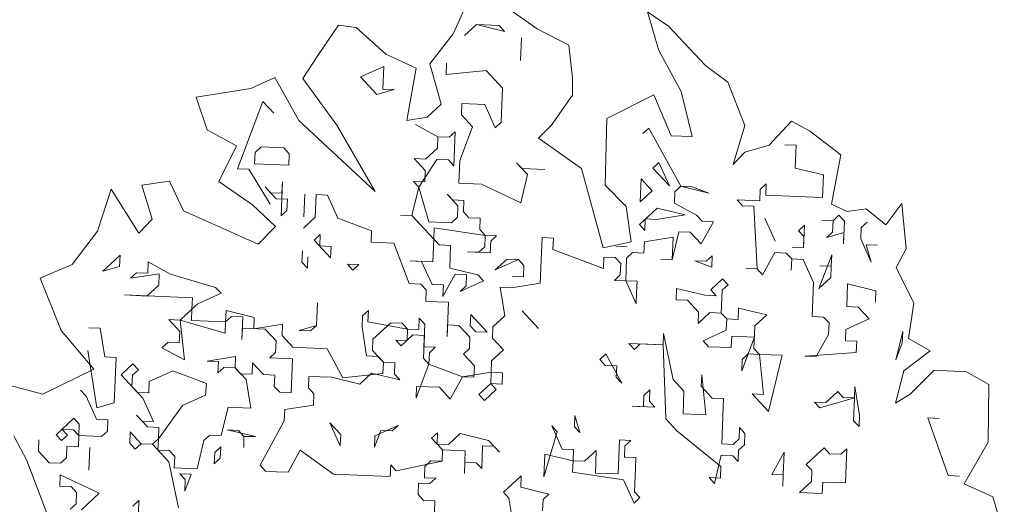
# Model space of a CAD drawing. Header units: metres. Extents: x -228 to 168, y -124 to 293.
# Tile 546 of 613: x 136 to 146, y 121 to 126. Entities that reach past the tile are written whole.
import ezdxf

# ---------------------------------------------------------------- set-up
doc = ezdxf.new("R2010")
doc.units = ezdxf.units.M
doc.header["$MEASUREMENT"] = 0
doc.layers.add('Bepflanzung.3 _ UMGEBUNG', color=7, linetype='Continuous')

msp = doc.modelspace()

# ---------------------------------------------------------------- linework, layer by layer
at = {"layer": 'Bepflanzung.3 _ UMGEBUNG', "color": 33, "linetype": 'Continuous', "lineweight": 18, "true_color": 0xa89c73}
for p, q in [((140.696, 126.0494), (140.553, 125.7354)), ((141.3667, 125.786), (141.1141, 125.9628)), ((142.6427, 125.8094), (142.4389, 125.9492)), ((142.4389, 125.9492), (142.5481, 125.5729)), ((139.4381, 125.8189), (139.2366, 125.5255)), ((139.6116, 125.7974), (139.4381, 125.8189)), ((140.7784, 125.8265), (140.6636, 125.7205)), ((140.7784, 125.8265), (140.9991, 125.8178)), ((141.0521, 125.7604), (140.7784, 125.8265)), ((140.9991, 125.8178), (141.0521, 125.7604)), ((139.8979, 125.5382), (139.6116, 125.7974)), ((140.553, 125.7354), (140.3262, 125.4437)), ((141.6751, 125.6247), (141.3667, 125.786)), ((143.0033, 125.4283), (142.6427, 125.8094)), ((141.2155, 125.6987), (141.2068, 125.4779)), ((141.2068, 125.4779), (141.2155, 125.6987)), ((140.192, 125.4018), (139.8979, 125.5382)), ((141.7123, 125.3085), (141.6751, 125.6247)), ((142.5481, 125.5729), (142.7649, 125.1767)), ((139.2366, 125.5255), (139.0929, 125.3033)), ((140.3262, 125.4437), (140.4347, 125.0518)), ((140.4872, 125.4511), (140.4828, 125.3407)), ((139.6528, 125.3183), (139.8779, 125.4199)), ((139.8779, 125.4199), (139.8692, 125.1992)), ((140.103, 124.8944), (140.192, 125.4018)), ((140.4828, 125.3407), (140.8713, 125.3807)), ((140.8713, 125.3807), (141.0303, 125.2085)), ((143.218, 125.2656), (143.0033, 125.4283)), ((138.8192, 125.3125), (138.5886, 125.2057)), ((139.0535, 124.8941), (138.8192, 125.3125)), ((139.0929, 125.3033), (139.4237, 124.8484)), ((139.8118, 125.1462), (139.6528, 125.3183)), ((141.7094, 125.141), (141.7123, 125.3085)), ((143.3835, 124.8449), (143.218, 125.2656)), ((138.5886, 125.2057), (138.0569, 125.1219)), ((139.9795, 125.1948), (139.8118, 125.1462)), ((139.8692, 125.1992), (139.9795, 125.1948)), ((141.0303, 125.2085), (141.0172, 124.8774)), ((142.7649, 125.1767), (142.8716, 124.7385)), ((138.0569, 125.1219), (138.164, 124.8028)), ((138.5802, 124.7526), (138.7036, 125.0794)), ((138.7036, 125.0794), (138.8097, 124.9647)), ((140.6375, 125.0582), (140.6331, 124.9479)), ((140.8582, 125.0495), (140.6375, 125.0582)), ((141.504, 124.8468), (141.7094, 125.141)), ((142.5009, 125.1448), (142.0445, 124.9144)), ((142.6704, 124.7464), (142.5009, 125.1448)), ((140.4347, 125.0518), (140.298, 124.9255)), ((140.9599, 124.8244), (140.8582, 125.0495)), ((139.7936, 124.206), (139.0535, 124.8941)), ((140.298, 124.9255), (140.103, 124.8944)), ((140.6331, 124.9479), (140.7391, 124.8331)), ((141.0172, 124.8774), (140.9599, 124.8244)), ((142.0445, 124.9144), (142.0283, 124.266)), ((143.8386, 124.8863), (143.6201, 124.6546)), ((144.0132, 124.7941), (143.8386, 124.8863)), ((138.164, 124.8028), (138.4469, 124.6468)), ((139.4237, 124.8484), (139.7936, 124.206)), ((140.4036, 124.7358), (140.1872, 124.8549)), ((140.1872, 124.8549), (140.4036, 124.7358)), ((140.514, 124.7315), (140.5714, 124.7845)), ((140.5714, 124.7845), (140.5583, 124.4533)), ((140.7391, 124.8331), (140.6156, 124.5063)), ((141.3794, 124.7232), (141.504, 124.8468)), ((142.3948, 124.7677), (142.4522, 124.8207)), ((142.4522, 124.8207), (142.7615, 124.2557)), ((143.2717, 124.4669), (143.3835, 124.8449)), ((144.3164, 124.5596), (144.0132, 124.7941)), ((138.4567, 124.4259), (138.5802, 124.7526)), ((140.3992, 124.6255), (140.4036, 124.7358)), ((140.4036, 124.7358), (140.514, 124.7315)), ((141.7991, 124.4275), (141.3794, 124.7232)), ((142.8716, 124.7385), (142.6704, 124.7464)), ((138.4469, 124.6468), (138.2767, 124.3014)), ((138.6245, 124.4745), (138.6288, 124.5849)), ((138.6288, 124.5849), (138.6862, 124.6379)), ((138.6862, 124.6379), (138.9069, 124.6292)), ((138.9069, 124.6292), (138.96, 124.5718)), ((140.2845, 124.5194), (140.3992, 124.6255)), ((143.3849, 124.5864), (143.2717, 124.4669)), ((143.6201, 124.6546), (143.3849, 124.5864)), ((143.8827, 124.6536), (143.7723, 124.6579)), ((143.874, 124.4328), (143.8827, 124.6536)), ((138.96, 124.5718), (138.9556, 124.4614)), ((140.2801, 124.4091), (140.1741, 124.5238)), ((140.1741, 124.5238), (140.2845, 124.5194)), ((140.3949, 124.5151), (140.2184, 124.2457)), ((140.5053, 124.5107), (140.3949, 124.5151)), ((140.5583, 124.4533), (140.5053, 124.5107)), ((140.6156, 124.5063), (140.6069, 124.2856)), ((141.2736, 124.3698), (141.1675, 124.4845)), ((141.1675, 124.4845), (141.2205, 124.4272)), ((142.4921, 124.4322), (142.5495, 124.4852)), ((142.5495, 124.4852), (142.6511, 124.2601)), ((144.2253, 124.0804), (144.3164, 124.5596)), ((138.5671, 124.4215), (138.4567, 124.4259)), ((138.7748, 124.0816), (138.5671, 124.4215)), ((138.9556, 124.4614), (138.6245, 124.4745)), ((140.2758, 124.2987), (140.2801, 124.4091)), ((141.2205, 124.4272), (141.4413, 124.4184)), ((142.0073, 123.6565), (141.7991, 124.4275)), ((142.6511, 124.2601), (142.4921, 124.4322)), ((144.1478, 124.3667), (143.874, 124.4328)), ((137.7964, 124.3038), (137.5295, 124.2675)), ((137.9341, 124.0167), (137.7964, 124.3038)), ((138.2767, 124.3014), (138.6026, 124.0748)), ((138.8939, 124.298), (138.8808, 123.9669)), ((138.8895, 124.1876), (138.8939, 124.298)), ((140.2184, 124.2457), (140.1654, 124.303)), ((140.1654, 124.303), (140.2758, 124.2987)), ((141.2075, 124.096), (141.2736, 124.3698)), ((142.3686, 124.1054), (142.3773, 124.3262)), ((142.3773, 124.3262), (142.4834, 124.2114)), ((144.139, 124.146), (144.1478, 124.3667)), ((137.2301, 124.2268), (137.098, 123.8179)), ((137.4988, 123.8006), (137.2301, 124.2268)), ((137.5295, 124.2675), (137.6282, 123.935)), ((138.8321, 124.1346), (138.7261, 124.2494)), ((138.7261, 124.2494), (138.7791, 124.192)), ((140.1523, 123.9719), (140.2184, 124.2457)), ((140.2184, 124.2457), (140.3157, 123.9102)), ((140.6069, 124.2856), (140.8277, 124.2769)), ((140.8277, 124.2769), (141.2075, 124.096)), ((142.0283, 124.266), (142.2324, 124.0584)), ((142.4834, 124.2114), (142.3686, 124.1054)), ((142.7041, 124.2027), (142.6998, 124.0923)), ((142.7615, 124.2557), (142.7041, 124.2027)), ((142.7615, 124.2557), (143.0353, 124.1896)), ((142.8719, 124.2513), (142.7615, 124.2557)), ((143.0353, 124.1896), (142.8719, 124.2513)), ((143.5298, 124.1148), (143.5341, 124.2252)), ((143.5341, 124.2252), (143.5915, 124.2782)), ((143.5915, 124.2782), (143.5871, 124.1678)), ((138.7791, 124.192), (138.8895, 124.1876)), ((138.9425, 124.1303), (138.8321, 124.1346)), ((138.9381, 124.0199), (138.9425, 124.1303)), ((139.1015, 123.9582), (139.1103, 124.1789)), ((139.1103, 124.1789), (139.1015, 123.9582)), ((139.2206, 124.1746), (139.2119, 123.9538)), ((139.331, 124.1702), (139.2206, 124.1746)), ((139.4327, 123.9451), (139.331, 124.1702)), ((140.5982, 124.0648), (140.4922, 124.1796)), ((140.4922, 124.1796), (140.5452, 124.1222)), ((140.5452, 124.1222), (140.6556, 124.1178)), ((140.6556, 124.1178), (140.6512, 124.0075)), ((143.362, 124.0661), (143.309, 124.1235)), ((143.309, 124.1235), (143.5298, 124.1148)), ((143.5871, 124.1678), (144.139, 124.146)), ((138.6572, 123.6928), (137.9341, 124.0167)), ((138.6026, 124.0748), (138.8268, 123.8644)), ((138.8808, 123.9669), (138.9381, 124.0199)), ((140.5938, 123.9545), (140.5982, 124.0648)), ((140.6512, 124.0075), (140.7042, 123.9501)), ((142.2324, 124.0584), (142.2809, 123.7155)), ((142.3599, 123.8846), (142.532, 124.0437)), ((142.532, 124.0437), (142.8058, 123.9776)), ((142.6998, 124.0923), (142.9161, 123.9732)), ((143.4724, 124.0618), (143.362, 124.0661)), ((143.5036, 123.4525), (143.4724, 124.0618)), ((144.3776, 124.0105), (144.2253, 124.0804)), ((144.5616, 124.0369), (144.3776, 124.0105)), ((144.7522, 123.8813), (144.5616, 124.0369)), ((144.9079, 124.0867), (144.7522, 123.8813)), ((144.9493, 123.6483), (144.9079, 124.0867)), ((137.6282, 123.935), (137.4988, 123.8006)), ((139.2119, 123.9538), (139.0972, 123.8478)), ((139.7594, 123.8216), (139.4327, 123.9451)), ((140.1523, 123.9719), (140.0419, 123.9763)), ((140.0419, 123.9763), (140.1523, 123.9719)), ((140.3643, 123.7424), (140.1523, 123.9719)), ((140.3157, 123.9102), (140.5365, 123.9014)), ((140.5365, 123.9014), (140.5938, 123.9545)), ((140.7042, 123.9501), (140.8146, 123.9457)), ((140.8146, 123.9457), (140.8102, 123.8353)), ((142.4173, 123.9377), (142.4129, 123.8273)), ((142.5276, 123.9333), (142.4173, 123.9377)), ((142.8058, 123.9776), (142.5276, 123.9333)), ((142.9161, 123.9732), (142.9692, 123.9158)), ((143.0795, 123.9115), (142.9604, 123.6951)), ((142.9692, 123.9158), (143.0795, 123.9115)), ((143.5784, 123.947), (143.6801, 123.7219)), ((143.6801, 123.7219), (143.5784, 123.947)), ((144.2407, 123.9209), (144.1303, 123.9252)), ((144.1303, 123.9252), (144.2407, 123.9209)), ((144.2363, 123.8105), (144.2407, 123.9209)), ((144.2407, 123.9209), (144.2981, 123.9739)), ((144.2981, 123.9739), (144.3511, 123.9165)), ((144.3511, 123.9165), (144.3423, 123.6957)), ((144.5145, 123.8548), (144.5718, 123.9078)), ((137.098, 123.8179), (136.8534, 123.4963)), ((138.8268, 123.8644), (138.6572, 123.6928)), ((139.7551, 123.7112), (139.7594, 123.8216)), ((140.3687, 123.8528), (140.3643, 123.7424)), ((140.8632, 123.778), (140.3687, 123.8528)), ((140.8102, 123.8353), (140.8632, 123.778)), ((142.4129, 123.8273), (142.3599, 123.8846)), ((142.744, 123.8142), (142.6779, 123.5404)), ((142.8544, 123.8098), (142.744, 123.8142)), ((142.9604, 123.6951), (142.8544, 123.8098)), ((143.9052, 123.8236), (143.9626, 123.8766)), ((143.9582, 123.7662), (143.9052, 123.8236)), ((143.9626, 123.8766), (143.9538, 123.6558)), ((144.179, 123.7575), (144.2363, 123.8105)), ((144.5101, 123.7444), (144.5145, 123.8548)), ((139.2032, 123.733), (139.2606, 123.7861)), ((139.3622, 123.5609), (139.2032, 123.733)), ((139.2606, 123.7861), (139.2562, 123.6757)), ((140.3556, 123.5217), (140.3643, 123.7424)), ((140.3643, 123.7424), (140.4173, 123.685)), ((140.8589, 123.6676), (140.8632, 123.778)), ((140.8632, 123.778), (140.9736, 123.7736)), ((140.9162, 123.7206), (140.9119, 123.6102)), ((140.9736, 123.7736), (140.9162, 123.7206)), ((141.4151, 123.7562), (141.3977, 123.3146)), ((141.5255, 123.7518), (141.4151, 123.7562)), ((141.5211, 123.6414), (141.5255, 123.7518)), ((142.2809, 123.7155), (142.0073, 123.6565)), ((142.4085, 123.7169), (142.4042, 123.6065)), ((142.6867, 123.7612), (142.4085, 123.7169)), ((142.6779, 123.5404), (142.6867, 123.7612)), ((143.9538, 123.6558), (143.9582, 123.7662)), ((144.3467, 123.8061), (144.179, 123.7575)), ((144.3423, 123.6957), (144.3467, 123.8061)), ((144.6117, 123.5193), (144.5101, 123.7444)), ((139.0841, 123.5166), (139.0884, 123.627)), ((139.2562, 123.6757), (139.3666, 123.6713)), ((139.3666, 123.6713), (139.3622, 123.5609)), ((139.9758, 123.7025), (139.7551, 123.7112)), ((140.1261, 123.3096), (139.9758, 123.7025)), ((140.4173, 123.685), (140.5277, 123.6807)), ((140.5277, 123.6807), (140.519, 123.4599)), ((140.9119, 123.6102), (140.6911, 123.619)), ((140.6911, 123.619), (140.8015, 123.6146)), ((140.8015, 123.6146), (140.8589, 123.6676)), ((142.0113, 123.4562), (141.5211, 123.6414)), ((142.2408, 123.6682), (142.1304, 123.6726)), ((143.9538, 123.6558), (143.8435, 123.6602)), ((143.8435, 123.6602), (143.9538, 123.6558)), ((144.6735, 123.6826), (144.5631, 123.687)), ((144.5631, 123.687), (144.6117, 123.5193)), ((144.8521, 123.4666), (144.9493, 123.6483)), ((137.1488, 123.4301), (137.318, 123.5865)), ((137.318, 123.5865), (137.3136, 123.4761)), ((139.1414, 123.5697), (139.1371, 123.4593)), ((140.2452, 123.526), (140.1349, 123.5304)), ((140.1349, 123.5304), (140.3556, 123.5217)), ((140.3469, 123.3009), (140.2452, 123.526)), ((140.9605, 123.4425), (141.0753, 123.5485)), ((141.1856, 123.5441), (140.9605, 123.4425)), ((141.0753, 123.5485), (141.1856, 123.5441)), ((141.1856, 123.5441), (141.2386, 123.4868)), ((141.2386, 123.4868), (141.1856, 123.5441)), ((142.0157, 123.5666), (142.0113, 123.4562)), ((142.126, 123.5622), (142.0157, 123.5666)), ((142.179, 123.5049), (142.126, 123.5622)), ((142.2364, 123.5579), (142.2277, 123.3371)), ((142.2938, 123.6109), (142.2364, 123.5579)), ((142.4042, 123.6065), (142.2938, 123.6109)), ((142.6779, 123.5404), (142.5676, 123.5448)), ((142.5676, 123.5448), (142.6779, 123.5404)), ((143.0621, 123.47), (142.8987, 123.5317)), ((142.8987, 123.5317), (143.0091, 123.5273)), ((143.0091, 123.5273), (143.0664, 123.5803)), ((143.0664, 123.5803), (143.0621, 123.47)), ((143.6757, 123.6115), (143.5566, 123.3951)), ((143.7861, 123.6072), (143.6757, 123.6115)), ((143.8391, 123.5498), (143.7861, 123.6072)), ((143.8391, 123.5498), (143.8347, 123.4394)), ((143.8347, 123.4394), (143.8391, 123.5498)), ((143.9495, 123.5454), (143.8391, 123.5498)), ((144.0511, 123.3203), (143.9495, 123.5454)), ((144.2276, 123.5897), (144.1041, 123.2629)), ((144.2232, 123.4793), (144.2276, 123.5897)), ((136.8534, 123.4963), (136.5428, 123.3615)), ((137.3136, 123.4761), (137.1488, 123.4301)), ((137.5874, 123.41), (137.5918, 123.5204)), ((137.5918, 123.5204), (137.8082, 123.4013)), ((139.1371, 123.4593), (139.0841, 123.5166)), ((139.5786, 123.4418), (139.5256, 123.4992)), ((139.5256, 123.4992), (139.636, 123.4948)), ((139.636, 123.4948), (139.5786, 123.4418)), ((140.519, 123.4599), (140.7928, 123.3938)), ((141.2386, 123.4868), (141.2343, 123.3764)), ((141.2343, 123.3764), (141.2386, 123.4868)), ((142.1747, 123.3945), (142.179, 123.5049)), ((143.5036, 123.4525), (143.3932, 123.4569)), ((143.3932, 123.4569), (143.5036, 123.4525)), ((143.5566, 123.3951), (143.5036, 123.4525)), ((144.2232, 123.4793), (144.1129, 123.4837)), ((144.1129, 123.4837), (144.2232, 123.4793)), ((144.2189, 123.369), (144.2232, 123.4793)), ((145.0243, 123.1187), (144.8521, 123.4666)), ((136.5428, 123.3615), (136.7452, 122.8545)), ((137.4197, 123.3613), (137.477, 123.4143)), ((137.6978, 123.4056), (137.4197, 123.3613)), ((137.477, 123.4143), (137.5874, 123.41)), ((137.6934, 123.2952), (137.6978, 123.4056)), ((137.8082, 123.4013), (138.2453, 123.2734)), ((140.572, 123.4026), (140.4529, 123.1862)), ((140.6824, 123.3982), (140.572, 123.4026)), ((140.8458, 123.3365), (140.6207, 123.2348)), ((140.678, 123.2878), (140.6824, 123.3982)), ((140.7928, 123.3938), (140.8458, 123.3365)), ((141.2343, 123.3764), (141.1239, 123.3807)), ((141.1239, 123.3807), (141.2343, 123.3764)), ((142.1173, 123.3415), (142.1747, 123.3945)), ((142.2277, 123.3371), (142.1173, 123.3415)), ((142.2277, 123.3371), (142.3381, 123.3327)), ((142.3293, 123.112), (142.2277, 123.3371)), ((142.3381, 123.3327), (142.3337, 123.2224)), ((143.0534, 123.2492), (143.1681, 123.3552)), ((143.1681, 123.3552), (143.2211, 123.2978)), ((144.1041, 123.2629), (144.2189, 123.369)), ((137.5787, 123.1892), (137.6934, 123.2952)), ((138.2453, 123.2734), (138.2983, 123.2161)), ((140.2365, 123.3053), (140.1261, 123.3096)), ((140.2895, 123.2479), (140.2365, 123.3053)), ((140.2852, 123.1375), (140.2895, 123.2479)), ((140.4573, 123.2965), (140.3469, 123.3009)), ((140.4529, 123.1862), (140.4573, 123.2965)), ((140.6207, 123.2348), (140.678, 123.2878)), ((141.1195, 123.2704), (141.0092, 123.2747)), ((141.0092, 123.2747), (141.0534, 122.9966)), ((141.3977, 123.3146), (141.1195, 123.2704)), ((142.7179, 123.1519), (142.7222, 123.2623)), ((142.7222, 123.2623), (142.996, 123.1962)), ((143.1064, 123.1918), (143.0534, 123.2492)), ((143.1637, 123.2448), (143.155, 123.0241)), ((143.2211, 123.2978), (143.1637, 123.2448)), ((144.038, 122.9892), (144.0511, 123.3203)), ((144.3823, 123.3072), (144.3735, 123.0865)), ((144.656, 123.2411), (144.3823, 123.3072)), ((144.6517, 123.1307), (144.656, 123.2411)), ((138.0202, 123.1718), (137.3608, 123.2006)), ((137.3608, 123.2006), (137.5787, 123.1892)), ((138.0158, 123.0614), (138.0202, 123.1718)), ((138.2983, 123.2161), (138.0732, 123.1144)), ((142.3337, 123.2224), (142.3293, 123.112)), ((142.8282, 123.1475), (142.7179, 123.1519)), ((142.9342, 123.0328), (142.8282, 123.1475)), ((142.996, 123.1962), (143.1064, 123.1918)), ((137.9011, 122.9554), (138.0158, 123.0614)), ((138.0158, 123.0614), (138.0115, 122.951)), ((138.0732, 123.1144), (138.0158, 123.0614)), ((138.3426, 122.9379), (138.347, 123.0483)), ((138.347, 123.0483), (138.6207, 122.9822)), ((139.2256, 122.903), (139.2344, 123.1238)), ((139.2344, 123.1238), (139.2256, 122.903)), ((139.6715, 122.9959), (139.7289, 123.049)), ((139.7289, 123.049), (139.7245, 122.9386)), ((140.5059, 123.1288), (140.2852, 123.1375)), ((140.4928, 122.7977), (140.5059, 123.1288)), ((141.2212, 123.0452), (141.3802, 122.8731)), ((143.3184, 122.9623), (143.3228, 123.0727)), ((143.3228, 123.0727), (143.5965, 123.0066)), ((144.3735, 123.0865), (144.4839, 123.0821)), ((144.4839, 123.0821), (144.5899, 122.9674)), ((144.9749, 122.7777), (145.0243, 123.1187)), ((137.8967, 122.845), (137.7907, 122.9597)), ((137.7907, 122.9597), (137.9011, 122.9554)), ((138.3383, 122.8275), (137.9011, 122.9554)), ((137.9011, 122.9554), (137.9439, 122.5695)), ((138.0115, 122.951), (138.3426, 122.9379)), ((138.4, 122.9909), (138.3426, 122.9379)), ((138.5104, 122.9866), (138.4, 122.9909)), ((138.5016, 122.7658), (138.5104, 122.9866)), ((138.6207, 122.9822), (138.6164, 122.8718)), ((139.6672, 122.8856), (139.6715, 122.9959)), ((140.2191, 122.8638), (140.2234, 122.9741)), ((140.2234, 122.9741), (140.2764, 122.9168)), ((140.7179, 122.8993), (140.7223, 123.0097)), ((140.7223, 123.0097), (140.8813, 122.8376)), ((141.0534, 122.9966), (140.9387, 122.8906)), ((142.9299, 122.9224), (142.9342, 123.0328)), ((143.0446, 123.0284), (142.9299, 122.9224)), ((143.155, 123.0241), (143.0446, 123.0284)), ((143.208, 122.9667), (143.155, 123.0241)), ((143.155, 123.0241), (143.208, 122.9667)), ((143.2037, 122.8563), (143.208, 122.9667)), ((143.208, 122.9667), (143.3184, 122.9623)), ((143.5965, 123.0066), (143.4818, 122.9006)), ((144.1484, 122.9848), (144.038, 122.9892)), ((144.2014, 122.9274), (144.1484, 122.9848)), ((144.5899, 122.9674), (144.3648, 122.8657)), ((136.7452, 122.8545), (137.0616, 122.4776)), ((137.0137, 122.8799), (137.1241, 122.8755)), ((137.1241, 122.8755), (137.1684, 122.5974)), ((138.3426, 122.9379), (138.3383, 122.8275)), ((138.506, 122.8762), (138.5016, 122.7658)), ((138.7268, 122.8675), (138.506, 122.8762)), ((138.6164, 122.8718), (138.8945, 122.9161)), ((138.8328, 122.7527), (138.7268, 122.8675)), ((138.8945, 122.9161), (138.8901, 122.8057)), ((139.2256, 122.903), (139.0579, 122.8544)), ((139.0579, 122.8544), (139.1683, 122.85)), ((139.1683, 122.85), (139.2256, 122.903)), ((139.7114, 122.6074), (139.6672, 122.8856)), ((139.7245, 122.9386), (140.1087, 122.8681)), ((139.9453, 122.9298), (139.7732, 122.7708)), ((140.0557, 122.9255), (139.9453, 122.9298)), ((140.1087, 122.8681), (140.0557, 122.9255)), ((140.1043, 122.7577), (140.1087, 122.8681)), ((140.1087, 122.8681), (140.2191, 122.8638)), ((140.2764, 122.9168), (140.2677, 122.696)), ((140.4972, 122.908), (140.4928, 122.7977)), ((140.6076, 122.9037), (140.4972, 122.908)), ((140.7136, 122.7889), (140.6076, 122.9037)), ((140.771, 122.8419), (140.7179, 122.8993)), ((140.9387, 122.8906), (140.9343, 122.7802)), ((142.9785, 122.7547), (143.2037, 122.8563)), ((143.4818, 122.9006), (143.4731, 122.6799)), ((144.1971, 122.8171), (144.2014, 122.9274)), ((144.3648, 122.8657), (144.3604, 122.7553)), ((137.8924, 122.7346), (137.8967, 122.845)), ((138.8901, 122.8057), (138.9962, 122.691)), ((139.7732, 122.7708), (139.7688, 122.6604)), ((140.0469, 122.7047), (139.9939, 122.7621)), ((139.9939, 122.7621), (140.1043, 122.7577)), ((140.1617, 122.8107), (140.0469, 122.7047)), ((140.2721, 122.8064), (140.1617, 122.8107)), ((140.2633, 122.5856), (140.2721, 122.8064)), ((140.7092, 122.6786), (140.7136, 122.7889)), ((140.8813, 122.8376), (140.771, 122.8419)), ((140.9343, 122.7802), (141.0404, 122.6655)), ((142.59, 122.7148), (142.5944, 122.8251)), ((142.5944, 122.8251), (142.6873, 122.3793)), ((143.2567, 122.799), (143.2523, 122.6886)), ((143.4774, 122.7902), (143.2567, 122.799)), ((143.3539, 122.4635), (143.4774, 122.7902)), ((144.078, 122.6007), (144.1971, 122.8171)), ((144.8506, 122.5701), (144.9167, 122.8439)), ((144.9167, 122.8439), (144.9123, 122.7335)), ((145.1823, 122.6581), (144.9749, 122.7777)), ((137.7246, 122.686), (137.7849, 122.7416)), ((137.9439, 122.5695), (137.7246, 122.686)), ((137.7849, 122.7416), (137.8924, 122.7346)), ((138.8284, 122.6423), (138.8328, 122.7527)), ((138.9962, 122.691), (139.3273, 122.6779)), ((139.3273, 122.6779), (139.482, 122.3954)), ((140.2677, 122.696), (140.3781, 122.6916)), ((140.3781, 122.6916), (140.3207, 122.6386)), ((140.6518, 122.6255), (140.7092, 122.6786)), ((141.0404, 122.6655), (140.9256, 122.5594)), ((142.3119, 122.6705), (142.2589, 122.7278)), ((142.2589, 122.7278), (142.59, 122.7148)), ((142.3693, 122.7235), (142.3119, 122.6705)), ((142.59, 122.7148), (142.3693, 122.7235)), ((142.6169, 121.9951), (142.59, 122.7148)), ((143.0315, 122.6973), (142.9785, 122.7547)), ((143.2523, 122.6886), (143.0315, 122.6973)), ((143.4731, 122.6799), (143.5261, 122.6225)), ((144.3604, 122.7553), (144.4708, 122.751)), ((144.4708, 122.751), (144.4665, 122.6406)), ((144.9123, 122.7335), (144.8506, 122.5701)), ((137.0935, 122.1029), (137.005, 122.6591)), ((137.1684, 122.5974), (137.2787, 122.593)), ((137.2787, 122.593), (137.2613, 122.1515)), ((138.1618, 122.5581), (138.4399, 122.6024)), ((138.4399, 122.6024), (138.4355, 122.492)), ((138.771, 122.5893), (138.8284, 122.6423)), ((138.9918, 122.5806), (138.771, 122.5893)), ((138.9787, 122.2495), (138.9918, 122.5806)), ((139.8218, 122.6031), (139.7114, 122.6074)), ((139.7688, 122.6604), (139.8748, 122.5457)), ((139.8748, 122.5457), (139.8218, 122.6031)), ((140.3163, 122.5283), (140.2633, 122.5856)), ((140.3207, 122.6386), (140.3163, 122.5283)), ((140.7579, 122.5108), (140.6518, 122.6255)), ((141.9764, 122.5732), (142.0338, 122.6262)), ((142.0294, 122.5158), (141.9764, 122.5732)), ((142.0338, 122.6262), (142.1884, 122.3437)), ((143.3583, 122.5738), (143.3539, 122.4635)), ((143.4157, 122.6268), (143.3583, 122.5738)), ((143.5261, 122.6225), (143.4157, 122.6268)), ((143.566, 122.234), (143.5261, 122.6225)), ((143.5261, 122.6225), (143.7468, 122.6138)), ((143.7468, 122.6138), (143.6146, 122.0662)), ((144.4665, 122.6406), (143.9676, 122.605)), ((143.9676, 122.605), (144.078, 122.6007)), ((144.9287, 122.4637), (145.1823, 122.6581)), ((137.0616, 122.4776), (136.5673, 122.2351)), ((137.3274, 122.4253), (137.4421, 122.5313)), ((137.4951, 122.4739), (137.4378, 122.4209)), ((137.4421, 122.5313), (137.4951, 122.4739)), ((138.2722, 122.5538), (138.1618, 122.5581)), ((138.2678, 122.4434), (138.2722, 122.5538)), ((138.3252, 122.4964), (138.2678, 122.4434)), ((138.4355, 122.492), (138.3252, 122.4964)), ((138.5416, 122.3773), (138.4355, 122.492)), ((138.4355, 122.492), (138.4885, 122.4347)), ((138.5989, 122.4303), (138.6033, 122.5407)), ((138.6033, 122.5407), (138.7093, 122.4259)), ((139.8705, 122.4353), (139.8748, 122.5457)), ((139.8748, 122.5457), (139.9852, 122.5413)), ((139.9852, 122.5413), (139.9808, 122.431)), ((140.1929, 122.2015), (140.3163, 122.5283)), ((140.3163, 122.5283), (140.6431, 122.4048)), ((140.7535, 122.4004), (140.7579, 122.5108)), ((140.9256, 122.5594), (140.9212, 122.4491)), ((142.1398, 122.5115), (142.0294, 122.5158)), ((142.1354, 122.4011), (142.1398, 122.5115)), ((137.5394, 122.1958), (137.3274, 122.4253)), ((137.4378, 122.4209), (137.4334, 122.3106)), ((137.6012, 122.3592), (137.8291, 122.4635)), ((137.8291, 122.4635), (138.1559, 122.34)), ((138.4885, 122.4347), (138.5989, 122.4303)), ((138.5858, 122.0992), (138.5416, 122.3773)), ((138.7093, 122.4259), (138.8197, 122.4216)), ((138.8197, 122.4216), (138.8153, 122.3112)), ((139.1508, 122.4085), (139.1465, 122.2981)), ((139.3716, 122.3998), (139.1508, 122.4085)), ((139.6453, 122.3337), (139.3716, 122.3998)), ((139.482, 122.3954), (139.8705, 122.4353)), ((139.7601, 122.4397), (139.6453, 122.3337)), ((140.0339, 122.3736), (139.7601, 122.4397)), ((139.9808, 122.431), (140.0339, 122.3736)), ((140.6431, 122.4048), (140.524, 122.1884)), ((140.9212, 122.4491), (140.6431, 122.4048)), ((140.6431, 122.4048), (140.7535, 122.4004)), ((140.9169, 122.3387), (140.9212, 122.4491)), ((140.9212, 122.4491), (141.0316, 122.4447)), ((141.0316, 122.4447), (141.0273, 122.3343)), ((142.1884, 122.3437), (142.1354, 122.4011)), ((142.6873, 122.3793), (142.7933, 122.2645)), ((142.9654, 122.4235), (142.9611, 122.3132)), ((143.0054, 122.035), (142.9654, 122.4235)), ((144.8465, 122.1491), (144.9287, 122.4637)), ((145.2234, 122.4675), (144.9895, 122.2365)), ((145.5361, 122.4542), (145.2234, 122.4675)), ((145.7543, 122.3284), (145.5361, 122.4542)), ((136.5673, 122.2351), (136.1362, 122.3477)), ((137.4334, 122.3106), (137.4864, 122.2532)), ((137.5968, 122.2488), (137.6012, 122.3592)), ((138.1559, 122.34), (138.1487, 122.227)), ((138.8153, 122.3112), (138.8683, 122.2538)), ((139.1465, 122.2981), (139.1995, 122.2407)), ((140.1972, 122.3119), (140.1929, 122.2015)), ((140.418, 122.3031), (140.1972, 122.3119)), ((140.524, 122.1884), (140.418, 122.3031)), ((140.8021, 122.2327), (140.9169, 122.3387)), ((140.9699, 122.2813), (140.8552, 122.1753)), ((141.0273, 122.3343), (140.9169, 122.3387)), ((140.9169, 122.3387), (140.9699, 122.2813)), ((142.9611, 122.3132), (143.0671, 122.1984)), ((144.449, 122.1991), (144.4534, 122.3094)), ((144.4534, 122.3094), (144.4977, 122.0313)), ((145.7467, 121.7698), (145.7543, 122.3284)), ((136.9875, 122.2176), (136.9345, 122.275)), ((137.0892, 121.9925), (136.9875, 122.2176)), ((137.4864, 122.2532), (137.5968, 122.2488)), ((137.6411, 121.9707), (137.5394, 122.1958)), ((138.1487, 122.227), (137.9236, 122.1254)), ((138.8683, 122.2538), (138.9787, 122.2495)), ((139.1995, 122.2407), (139.1951, 122.1304)), ((140.8552, 122.1753), (140.8021, 122.2327)), ((142.4005, 122.1142), (142.4048, 122.2246)), ((142.4048, 122.2246), (142.4622, 122.2776)), ((142.4622, 122.2776), (142.4578, 122.1672)), ((142.7933, 122.2645), (142.7846, 122.0438)), ((143.0671, 122.1984), (143.1775, 122.1941)), ((143.1775, 122.1941), (143.16, 121.7525)), ((143.6146, 122.0662), (143.4556, 122.2383)), ((143.4556, 122.2383), (143.566, 122.234)), ((144.449, 122.1991), (144.1135, 122.1018)), ((144.1709, 122.1548), (144.2856, 122.2608)), ((144.2856, 122.2608), (144.3386, 122.2034)), ((144.3386, 122.2034), (144.449, 122.1991)), ((144.4403, 121.9783), (144.449, 122.1991)), ((144.9895, 122.2365), (144.8465, 122.1491)), ((137.2613, 122.1515), (137.0935, 122.1029)), ((137.9236, 122.1254), (137.6897, 121.8029)), ((138.299, 121.8341), (138.368, 122.1106)), ((138.368, 122.1106), (138.5858, 122.0992)), ((139.1951, 122.1304), (138.917, 122.0861)), ((142.5108, 122.1099), (142.2901, 122.1186)), ((142.2901, 122.1186), (142.4005, 122.1142)), ((142.4578, 122.1672), (142.5108, 122.1099)), ((144.1135, 122.1018), (144.0605, 122.1592)), ((144.0605, 122.1592), (144.1709, 122.1548)), ((136.6963, 121.8422), (136.8684, 122.0012)), ((136.8684, 122.0012), (136.9214, 121.9439)), ((137.5837, 121.9177), (137.4777, 122.0324)), ((137.4777, 122.0324), (137.5307, 121.9751)), ((138.917, 122.0861), (138.9126, 121.9757)), ((141.7295, 121.9196), (141.7338, 122.03)), ((141.7338, 122.03), (141.7825, 121.8623)), ((142.7229, 121.8804), (142.6169, 121.9951)), ((142.7846, 122.0438), (143.0054, 122.035)), ((144.4977, 122.0313), (144.4933, 121.9209)), ((145.3589, 121.4445), (145.1599, 122.0051)), ((145.1599, 122.0051), (145.2703, 122.0008)), ((136.9214, 121.9439), (136.9171, 121.8335)), ((137.1996, 121.9881), (137.0892, 121.9925)), ((137.1952, 121.8778), (137.1996, 121.9881)), ((137.5307, 121.9751), (137.6411, 121.9707)), ((137.6941, 121.9133), (137.5837, 121.9177)), ((137.6897, 121.8029), (137.6941, 121.9133)), ((138.9126, 121.9757), (138.6773, 121.5456)), ((139.3541, 121.9583), (139.4558, 121.7331)), ((139.4601, 121.8435), (139.3541, 121.9583)), ((139.7913, 121.8304), (140.0164, 121.9321)), ((140.0164, 121.9321), (139.959, 121.8791)), ((141.5087, 121.9284), (141.6104, 121.7032)), ((141.5617, 121.871), (141.5087, 121.9284)), ((141.7825, 121.8623), (141.7295, 121.9196)), ((143.3278, 121.8012), (143.3321, 121.9116)), ((143.3321, 121.9116), (143.3851, 121.8542)), ((144.4933, 121.9209), (144.4403, 121.9783)), ((136.2862, 121.8302), (136.4137, 121.5921)), ((136.7493, 121.7848), (136.6963, 121.8422)), ((136.8067, 121.8378), (136.7493, 121.7848)), ((136.8641, 121.8909), (136.7537, 121.8952)), ((136.7537, 121.8952), (136.8067, 121.8378)), ((136.9171, 121.8335), (136.8641, 121.8909)), ((136.9127, 121.7231), (136.9171, 121.8335)), ((136.9171, 121.8335), (137.1378, 121.8248)), ((137.1378, 121.8248), (137.1952, 121.8778)), ((137.4116, 121.7587), (137.416, 121.869)), ((137.416, 121.869), (137.522, 121.7543)), ((137.6323, 121.7499), (137.6897, 121.8029)), ((137.6897, 121.8029), (137.6854, 121.6926)), ((138.1312, 121.7855), (138.1886, 121.8385)), ((138.1886, 121.8385), (138.299, 121.8341)), ((138.4667, 121.8828), (138.3592, 121.8898)), ((138.3592, 121.8898), (138.633, 121.8237)), ((138.5197, 121.8254), (138.4667, 121.8828)), ((138.5197, 121.8254), (138.5182, 121.7177)), ((138.5182, 121.7177), (138.5197, 121.8254)), ((138.633, 121.8237), (138.5197, 121.8254)), ((139.4558, 121.7331), (139.4601, 121.8435)), ((139.8487, 121.8834), (139.7869, 121.72)), ((139.7869, 121.72), (139.7913, 121.8304)), ((139.959, 121.8791), (139.8487, 121.8834)), ((140.3432, 121.8086), (140.4005, 121.8616)), ((140.4492, 121.6939), (140.3432, 121.8086)), ((140.4005, 121.8616), (140.3962, 121.7512)), ((140.5066, 121.7469), (140.6213, 121.8529)), ((140.6213, 121.8529), (140.8951, 121.7868)), ((141.4339, 121.4338), (141.5617, 121.871)), ((143.1513, 121.5318), (142.7229, 121.8804)), ((143.3851, 121.8542), (143.3808, 121.7438)), ((136.5286, 121.7936), (136.5242, 121.6832)), ((136.798, 121.6171), (136.8023, 121.7275)), ((136.8023, 121.7275), (136.9127, 121.7231)), ((137.0144, 121.498), (137.0231, 121.7187)), ((137.0231, 121.7187), (137.0144, 121.498)), ((137.4646, 121.7013), (137.4116, 121.7587)), ((137.522, 121.7543), (137.4646, 121.7013)), ((137.6323, 121.7499), (137.522, 121.7543)), ((137.522, 121.7543), (137.6323, 121.7499)), ((137.7914, 121.5778), (137.6323, 121.7499)), ((138.0651, 121.5117), (138.1312, 121.7855)), ((138.2373, 121.6707), (138.2946, 121.7238)), ((138.2946, 121.7238), (138.2903, 121.6134)), ((140.3962, 121.7512), (140.5066, 121.7469)), ((140.8377, 121.7338), (140.829, 121.513)), ((140.9481, 121.7294), (140.8377, 121.7338)), ((140.8951, 121.7868), (141.0011, 121.6721)), ((141.0011, 121.6721), (140.9481, 121.7294)), ((142.1535, 121.4607), (142.1666, 121.7918)), ((142.1666, 121.7918), (142.277, 121.7874)), ((142.2196, 121.7344), (142.2153, 121.6241)), ((142.277, 121.7874), (142.2196, 121.7344)), ((143.16, 121.7525), (143.2704, 121.7482)), ((143.2704, 121.7482), (143.3278, 121.8012)), ((143.3808, 121.7438), (143.3234, 121.6908)), ((143.9813, 121.5542), (144.1534, 121.7133)), ((144.1534, 121.7133), (144.2064, 121.6559)), ((145.5154, 121.3649), (145.7467, 121.7698)), ((136.5242, 121.6832), (136.6302, 121.5684)), ((136.7406, 121.5641), (136.798, 121.6171)), ((137.6854, 121.6926), (137.7957, 121.6882)), ((137.7957, 121.6882), (137.8487, 121.6308)), ((137.8487, 121.6308), (137.8444, 121.5205)), ((138.2329, 121.5604), (138.2373, 121.6707)), ((138.2903, 121.6134), (138.2329, 121.5604)), ((138.951, 121.4795), (139.0673, 121.6932)), ((139.0673, 121.6932), (139.3897, 121.4594)), ((140.4448, 121.5835), (140.4492, 121.6939)), ((140.4492, 121.6939), (140.4448, 121.5835)), ((140.67, 121.6851), (140.4492, 121.6939)), ((140.6612, 121.4644), (140.67, 121.6851)), ((141.4426, 121.6546), (141.4339, 121.4338)), ((141.7164, 121.5885), (141.4426, 121.6546)), ((141.6104, 121.7032), (141.7207, 121.6989)), ((141.7207, 121.6989), (141.7164, 121.5885)), ((141.8267, 121.5841), (141.9415, 121.6902)), ((141.9415, 121.6902), (141.9328, 121.4694)), ((142.2153, 121.6241), (142.3256, 121.6197)), ((142.3256, 121.6197), (142.3213, 121.5093)), ((143.1557, 121.6422), (143.0896, 121.3684)), ((143.266, 121.6378), (143.1557, 121.6422)), ((143.319, 121.5804), (143.266, 121.6378)), ((143.3234, 121.6908), (143.319, 121.5804)), ((143.6458, 121.457), (143.7649, 121.6734)), ((143.7649, 121.6734), (143.7562, 121.4526)), ((144.2064, 121.6559), (144.3168, 121.6515)), ((144.3168, 121.6515), (144.3742, 121.7045)), ((144.3742, 121.7045), (144.3611, 121.3734)), ((136.4137, 121.5921), (136.6084, 121.0709)), ((136.6302, 121.5684), (136.7406, 121.5641)), ((137.8843, 121.1319), (137.7914, 121.5778)), ((137.8444, 121.5205), (138.0651, 121.5117)), ((138.6773, 121.5456), (138.7303, 121.4882)), ((139.9416, 121.4376), (139.9459, 121.5479)), ((139.9459, 121.5479), (139.999, 121.4906)), ((139.999, 121.4906), (140.4448, 121.5835)), ((140.2771, 121.5348), (140.2727, 121.4245)), ((140.3345, 121.5879), (140.2771, 121.5348)), ((140.4448, 121.5835), (140.3345, 121.5879)), ((140.6656, 121.5748), (140.6612, 121.4644)), ((140.776, 121.5704), (140.6656, 121.5748)), ((140.829, 121.513), (140.776, 121.5704)), ((141.712, 121.4781), (141.7164, 121.5885)), ((141.7164, 121.5885), (141.8267, 121.5841)), ((143.1469, 121.4214), (143.1513, 121.5318)), ((144.0343, 121.4969), (143.9813, 121.5542)), ((136.7319, 121.3433), (136.7362, 121.4537)), ((136.7362, 121.4537), (137.116, 121.2729)), ((137.8974, 121.4631), (138.0078, 121.4587)), ((137.9504, 121.4057), (137.8974, 121.4631)), ((138.0078, 121.4587), (137.946, 121.2953)), ((138.7303, 121.4882), (138.8378, 121.4812)), ((138.8378, 121.4812), (138.951, 121.4795)), ((139.3897, 121.4594), (139.9416, 121.4376)), ((140.2727, 121.4245), (140.3831, 121.4201)), ((140.3831, 121.4201), (140.3257, 121.3671)), ((141.041, 121.2835), (141.2131, 121.4426)), ((141.2131, 121.4426), (141.2088, 121.3322)), ((142.2065, 121.4033), (141.712, 121.4781)), ((141.9328, 121.4694), (142.1535, 121.4607)), ((142.3213, 121.5093), (142.3125, 121.2886)), ((143.0896, 121.3684), (143.0366, 121.4258)), ((143.0366, 121.4258), (143.1469, 121.4214)), ((143.7562, 121.4526), (143.6458, 121.457)), ((143.7562, 121.4526), (143.7518, 121.3422)), ((143.7518, 121.3422), (143.7562, 121.4526)), ((144.03, 121.3865), (144.0343, 121.4969)), ((145.4693, 121.4402), (145.3589, 121.4445)), ((136.8422, 121.339), (136.7319, 121.3433)), ((136.8953, 121.2816), (136.8422, 121.339)), ((137.946, 121.2953), (137.9504, 121.4057)), ((140.2153, 121.3715), (140.211, 121.2611)), ((140.3257, 121.3671), (140.2153, 121.3715)), ((141.2088, 121.3322), (141.4825, 121.2661)), ((142.3082, 121.1782), (142.2065, 121.4033)), ((143.9152, 121.2805), (144.03, 121.3865)), ((144.1403, 121.3821), (144.136, 121.2718)), ((144.3611, 121.3734), (144.1403, 121.3821)), ((145.7919, 121.238), (145.5154, 121.3649)), ((136.8909, 121.1712), (136.8953, 121.2816)), ((137.116, 121.2729), (136.9439, 121.1138)), ((140.211, 121.2611), (140.264, 121.2037)), ((141.094, 121.2262), (141.041, 121.2835)), ((141.4825, 121.2661), (141.4252, 121.2131)), ((142.3656, 121.2312), (142.3082, 121.1782)), ((142.3125, 121.2886), (142.3656, 121.2312)), ((144.136, 121.2718), (143.9152, 121.2805)), ((145.9036, 120.8694), (145.7919, 121.238)), ((136.8335, 121.1182), (136.8909, 121.1712)), ((137.4428, 121.1494), (137.5002, 121.2024)), ((137.5002, 121.2024), (137.4958, 121.092)), ((140.264, 121.2037), (140.3744, 121.1993)), ((140.3744, 121.1993), (140.37, 121.089)), ((141.1383, 120.948), (141.094, 121.2262)), ((141.4252, 121.2131), (141.4208, 121.1027))]:
    msp.add_line(p, q, dxfattribs=at)

doc.saveas('drawing.dxf')
